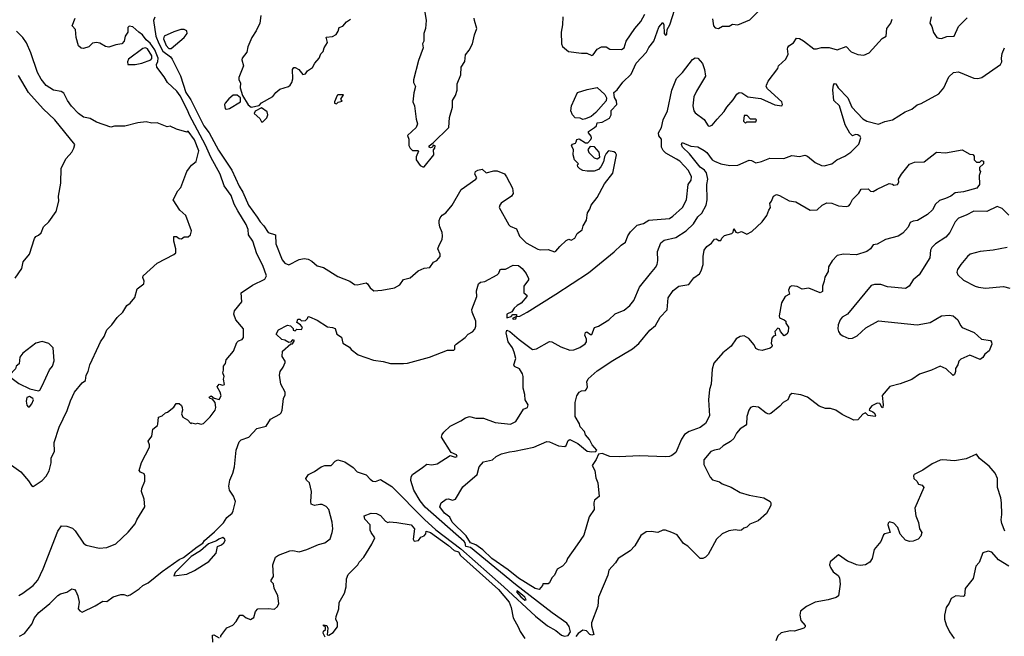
# Model space of a CAD drawing. Extents: x 1678759 to 1859541, y 384609 to 522867.
# Tile 356 of 466: x 1787910 to 1795541, y 411651 to 416432. Entities that reach past the tile are written whole.
import ezdxf

# ---------------------------------------------------------------- set-up
doc = ezdxf.new("R2010")
doc.units = 0

msp = doc.modelspace()

# ---------------------------------------------------------------- linework, layer by layer
at = {"layer": '0CON20XD'}
for points in [[(1788957.4, 416452.6), (1788947.3, 416425), (1788965.2, 416305.2), (1788987, 416247), (1789018, 416188), (1789077.7, 416145), (1789092.3, 416125), (1789155, 415995.6), (1789197.9, 415867.9), (1789235, 415811.6), (1789338.1, 415608.1), (1789378.9, 415555), (1789449.9, 415419.9), (1789553.1, 415265), (1789610.8, 415140.8), (1789640.5, 415095), (1789683.7, 414993.7), (1789750.4, 414900.4)], [(1789780, 416465), (1789770, 416405), (1789742, 416345), (1789709.2, 416295), (1789678.6, 416221.4), (1789669.1, 416180.9), (1789633.8, 416135), (1789631.7, 416121.7), (1789643.3, 416075), (1789607.5, 415985), (1789607.5, 415965), (1789621.7, 415941.7), (1789617.5, 415905), (1789637.5, 415845), (1789681.7, 415771.7), (1789705, 415753.3), (1789765, 415766.7), (1789785, 415788.8), (1789872.3, 415837.7), (1789895, 415867.5), (1789925, 415892.5), (1789992.5, 415915), (1790006.2, 415925), (1790020, 415945), (1790026.7, 415973.3), (1790023.8, 416045), (1790035, 416062.5), (1790045, 416062.5), (1790072.5, 416045), (1790105, 416007.5), (1790125, 416012.5), (1790140, 416035), (1790179.3, 416060.7), (1790197.5, 416095), (1790230, 416135), (1790243.8, 416166.2), (1790262.5, 416185), (1790270, 416215), (1790296.7, 416255), (1790285, 416297.5), (1790335, 416302.5), (1790363, 416317), (1790378, 416342), (1790385, 416372.5), (1790415, 416382.5), (1790442.5, 416415), (1790472.5, 416435)], [(1789750.4, 414900.4), (1789773.8, 414863.8), (1789802.5, 414835), (1789835, 414782.5), (1789893.3, 414765), (1789895.6, 414695), (1789945, 414569.1), (1789965, 414545.3), (1789995, 414530.9), (1790075, 414573.1), (1790115, 414580), (1790145, 414575.7), (1790175, 414558.6), (1790215, 414522.9), (1790265, 414510), (1790375, 414440), (1790467.5, 414405), (1790505, 414378), (1790525, 414376.7), (1790595, 414391.2), (1790605.4, 414385), (1790625, 414352.1), (1790655, 414330.5), (1790715.7, 414334.3), (1790815, 414354.2), (1790856.7, 414375), (1790885, 414416.7), (1790935, 414430), (1790997.5, 414485), (1791046, 414506), (1791088.3, 414511.7), (1791118.3, 414551.7), (1791142.5, 414565), (1791167.5, 414595), (1791170, 414615), (1791151.2, 414655), (1791160, 414685), (1791183, 414727), (1791188.1, 414755), (1791185, 414782.5), (1791166, 414825), (1791160, 414855), (1791160, 414875), (1791168.8, 414895), (1791184.3, 414915.7), (1791213.8, 414935), (1791262, 414995), (1791332.5, 415115), (1791446.2, 415195), (1791453.3, 415205), (1791436.7, 415235), (1791443.3, 415255), (1791460, 415265), (1791495, 415272.5), (1791525, 415243.8), (1791585, 415260), (1791609.3, 415259.3), (1791666.1, 415236.1), (1791683.3, 415215), (1791729.2, 415125), (1791735.6, 415085), (1791722, 415065), (1791640.7, 415009.3), (1791630, 414995), (1791627.1, 414975), (1791702.1, 414842.1), (1791712.2, 414832.2), (1791761.2, 414811.2), (1791784.5, 414754.5), (1791835, 414701.2), (1791925, 414653.8), (1791945, 414648), (1792005, 414650), (1792055, 414633.3), (1792065, 414636.7), (1792095.5, 414674.5), (1792145, 414720), (1792165, 414730), (1792185, 414722.5), (1792213, 414737), (1792230, 414775), (1792268.3, 414801.7), (1792278, 414835), (1792302.3, 414877.7), (1792310.6, 414935), (1792328.2, 414961.8), (1792338.1, 414995), (1792385, 415054.5), (1792441.3, 415158.7), (1792507.3, 415242.7), (1792535.3, 415385), (1792528.7, 415398.7), (1792515, 415407.9), (1792474.6, 415415.4), (1792455.7, 415395), (1792442.3, 415367.7), (1792435, 415330), (1792415, 415290), (1792395, 415270), (1792363, 415257), (1792307, 415257), (1792275, 415263.3), (1792250, 415275), (1792235, 415290), (1792232.5, 415307.5), (1792240, 415315), (1792210, 415345), (1792198.8, 415385), (1792202.5, 415425), (1792187.5, 415455), (1792193.9, 415466.1), (1792216.4, 415473.6), (1792222.5, 415485), (1792227, 415503), (1792245, 415507.5), (1792295, 415477.5), (1792312.5, 415477.5), (1792337.3, 415502.7), (1792341.2, 415515), (1792339.5, 415529.5), (1792317.5, 415555), (1792317.5, 415565), (1792366.2, 415595), (1792379.7, 415610.3), (1792386.7, 415633.3), (1792425, 415638.8), (1792480.5, 415669.5), (1792493.3, 415695), (1792493, 415727), (1792537.5, 415775), (1792535, 415803.3), (1792519.4, 415829.4), (1792515, 415868.8), (1792540.8, 415889.2), (1792585, 415948.5), (1792649.5, 416010.5), (1792688.9, 416095), (1792768.7, 416181.3), (1792785, 416215.5), (1792823.8, 416265), (1792864.3, 416375), (1792895, 416410), (1792903, 416393), (1792903.8, 416325), (1792915, 416312.5), (1792925, 416320), (1792928.8, 416355), (1792948.7, 416391.3), (1792986.7, 416515)], [(1791046.7, 416505), (1791061.2, 416425), (1791054.2, 416365), (1791042, 416325), (1791041.2, 416265), (1791032.5, 416245), (1791036.7, 416215), (1791000, 416115), (1790961.2, 415965), (1790961.2, 415945), (1790978.8, 415915), (1790963.8, 415863.8), (1790956.4, 415796.4), (1790968.8, 415765), (1790982, 415662), (1790993.3, 415625), (1790983.3, 415595), (1790916.7, 415535), (1790926.7, 415505), (1790925.7, 415455.7), (1790936, 415435), (1790955, 415418), (1790996.7, 415416.7), (1791001.7, 415411.7), (1790981.7, 415368.3), (1790982.5, 415345), (1791015, 415302.5), (1791035, 415290)], [(1792120, 416455), (1792117.7, 416392.3), (1792106.7, 416335), (1792110, 416245), (1792117.5, 416225), (1792164.3, 416184.3), (1792265, 416172), (1792305, 416173.6), (1792345, 416154.5), (1792355, 416160), (1792385.1, 416204.9), (1792418.7, 416221.3), (1792455, 416221.7), (1792485, 416202.5), (1792575, 416202.2), (1792594.2, 416215), (1792610, 416265), (1792678.6, 416365), (1792725, 416419.2), (1792755, 416474)], [(1793280.7, 416439.3), (1793286.7, 416385), (1793299.3, 416369.3), (1793325, 416363.8), (1793358.3, 416381.7), (1793409.3, 416380.7), (1793435, 416396.7), (1793475, 416393.3), (1793568.8, 416431.2), (1793658.9, 416521.1)], [(1794974.3, 416454.3), (1794964.1, 416404.1), (1794979.5, 416379.5), (1794991.7, 416331.7), (1795018.8, 416295), (1795035, 416288.1), (1795055, 416287.5), (1795095, 416302.2), (1795153.3, 416305), (1795185, 416380), (1795254.1, 416445.9)], [(1787907.4, 411652.6), (1787946.3, 411673.7), (1788002.9, 411745), (1788024.5, 411795), (1788058.9, 411835), (1788144.3, 411905), (1788205, 411967.1), (1788225, 411979.2), (1788275, 411993.8), (1788315, 412019.2), (1788334.1, 412014.1), (1788345, 412001.2), (1788360.8, 411965), (1788372, 411915), (1788364, 411865), (1788375, 411848.8), (1788395, 411838.8), (1788495, 411886.9), (1788555, 411924.2), (1788585, 411921.2), (1788635, 411957.5), (1788693.9, 411973.9), (1788715.9, 411975.9), (1788745, 411965.8), (1788765, 411972), (1788835, 412018), (1788864.8, 412045.2), (1788905, 412065.3), (1789015, 412154.6), (1789145, 412245.3), (1789178.8, 412261.2), (1789285, 412345.5), (1789328.1, 412371.9), (1789343.3, 412395), (1789420.2, 412459.8), (1789489.3, 412530.7), (1789515, 412572.5), (1789555.4, 412604.6), (1789565.4, 412624.6), (1789582.6, 412697.4), (1789567.8, 412737.8), (1789535, 412784.2), (1789530.8, 412815), (1789537.4, 412862.6), (1789562.9, 412915), (1789575.5, 412964.5), (1789588.8, 413095), (1789610.7, 413159.3), (1789626.2, 413173.8), (1789685, 413195.8), (1789747.4, 413262.6), (1789820, 413280), (1789854, 413335), (1789925, 413373.3), (1789936.7, 413385), (1789943.3, 413405), (1789953.3, 413495), (1789966.4, 413523.6), (1789966.4, 413543.6), (1789932.9, 413605), (1789922.9, 413675), (1789927.5, 413705), (1789952, 413738), (1789966.7, 413775), (1789966.7, 413785), (1789945, 413820), (1789947, 413863), (1790011.7, 413918.3), (1790025, 413920), (1790040, 413945), (1790025, 413950), (1790008.3, 413931.7), (1789995, 413930), (1789965, 413947.5), (1789941.7, 413951.7), (1789897.5, 413995), (1789915, 414026.2), (1789985, 414063.3), (1790008.3, 414058.3), (1790028.3, 414038.3), (1790030, 414025), (1790045, 414020), (1790058.3, 414031.7), (1790095, 414030), (1790102.5, 414045), (1790086.2, 414066.2), (1790058.8, 414085), (1790065, 414110), (1790080, 414110), (1790095, 414097.5), (1790125, 414100), (1790140, 414115), (1790145, 414130), (1790155, 414127.5), (1790215, 414103.3), (1790295, 414051.2), (1790335, 414046.2), (1790355, 414036.7), (1790367.5, 413995), (1790405, 413970), (1790413.6, 413923.6), (1790465, 413893.3), (1790478.8, 413875), (1790532.8, 413832.8), (1790651.3, 413791.3), (1790727.5, 413782.5), (1790785, 413767.5), (1790884.1, 413765.9), (1790915, 413768.8), (1791085, 413814.2), (1791225, 413868.8), (1791275, 413870), (1791281.7, 413878.3), (1791283.3, 413905), (1791292, 413915), (1791361.7, 413968.3), (1791385.6, 413995), (1791418.6, 414011.4), (1791437.6, 414032.4), (1791445.3, 414054.7), (1791445.3, 414095.3), (1791415.9, 414165), (1791412.9, 414185), (1791452.5, 414285), (1791451.4, 414328.6), (1791466.6, 414383.4), (1791482.2, 414397.8), (1791515, 414401.1), (1791610, 414455), (1791623.8, 414466.2), (1791634.5, 414495.5), (1791641.2, 414498.8), (1791675, 414498.6), (1791735, 414528.5), (1791775, 414527.2), (1791805, 414503.8), (1791834.7, 414465), (1791854.4, 414425), (1791854.2, 414415), (1791816, 414365), (1791816.2, 414315), (1791840, 414295), (1791840, 414285), (1791796.4, 414233.6), (1791765, 414216.9), (1791742, 414195), (1791723.6, 414166.4), (1791685, 414148), (1791685, 414120), (1791720, 414130), (1791733, 414147), (1791755, 414147.5), (1791760, 414145), (1791760, 414130), (1791730, 414115), (1791735, 414110), (1791755, 414112.5), (1791760, 414130), (1791785, 414133.3), (1791843.3, 414165), (1792065.3, 414304.7), (1792319.6, 414470.4), (1792518, 414632), (1792572.5, 414685), (1792605, 414707.1), (1792624.1, 414755.9), (1792643.5, 414786.5), (1792695, 414838.5), (1792745, 414851.8), (1792785, 414876.6), (1792945, 414891.4), (1792972.3, 414907.7), (1793048, 414975), (1793077.4, 415035), (1793090, 415155), (1793112.9, 415187.1), (1793117.2, 415215), (1793093.2, 415263.2), (1793025.8, 415335), (1793001.5, 415351.5), (1792918.3, 415398.3), (1792897.6, 415417.6), (1792885.2, 415445), (1792885.2, 415505), (1792862.7, 415532.7), (1792860.8, 415555), (1792883.4, 415596.6), (1792898.4, 415655), (1792930.9, 415725), (1792963.3, 415885), (1793000.6, 415975), (1793048.1, 416021.9), (1793125, 416123.3), (1793145, 416137.5), (1793164.6, 416134.6), (1793203, 416093), (1793218.1, 416045), (1793224.4, 415995), (1793155, 415879.2), (1793135.5, 415835), (1793127.1, 415765), (1793136, 415725), (1793145, 415711.2), (1793215, 415657.8), (1793245, 415608), (1793255, 415605.8), (1793275.9, 415614.1), (1793315, 415660), (1793369.6, 415720.4), (1793389.6, 415755), (1793439.2, 415810.8), (1793469.2, 415855), (1793485, 415867.1), (1793507.5, 415865), (1793553, 415833), (1793655, 415822), (1793763, 415773), (1793817.5, 415765), (1793822.5, 415775), (1793817.5, 415795), (1793706, 415895), (1793696, 415915), (1793698, 415925), (1793711.2, 415955), (1793787, 416053), (1793790, 416075), (1793847.5, 416125), (1793866.4, 416163.6), (1793860, 416205), (1793863.3, 416216.7), (1793870.7, 416229.3), (1793906.4, 416253.6), (1793930, 416290), (1793955, 416285.6), (1793985, 416269.4), (1794065, 416207.5), (1794085, 416206), (1794125, 416216), (1794184.3, 416215.7), (1794245, 416197.9), (1794315, 416223.8), (1794355, 416183.8), (1794405, 416161.4), (1794453.6, 416156.4), (1794493.6, 416176.4), (1794595, 416287.5), (1794626.4, 416303.6), (1794630, 416365), (1794662.5, 416405), (1794672.5, 416435)], [(1788751.3, 412458.7), (1788805, 412523.3), (1788816.7, 412555), (1788880, 412655), (1788874.2, 412714.2), (1788854.2, 412775), (1788856, 412796), (1788878.9, 412855), (1788880.8, 412895), (1788875, 412910), (1788845, 412922.5), (1788836.7, 412936.7), (1788855, 412998), (1788915, 413116.7), (1788916.7, 413135), (1788906, 413165), (1788935, 413202.5), (1788942.3, 413257.7), (1788976.7, 413285), (1788981.2, 413295), (1788985, 413350), (1789015, 413360), (1789040, 413385), (1789055, 413390), (1789105, 413427.5), (1789123.8, 413456.2), (1789145, 413456.7), (1789165, 413440), (1789170, 413425), (1789172.5, 413405), (1789163.3, 413375), (1789175, 413350), (1789209.3, 413329.3), (1789235, 413300), (1789245, 413307.5), (1789275, 413297.5), (1789287, 413303), (1789316.4, 413296.4), (1789335, 413300), (1789386.4, 413353.6), (1789423.8, 413405), (1789431.2, 413425), (1789423.8, 413463.8), (1789405, 413490), (1789383.9, 413493.9), (1789377.5, 413505), (1789395, 413516.7), (1789418.3, 413498.3), (1789455, 413486.7), (1789471.2, 413515), (1789462.5, 413545), (1789441.2, 413585), (1789455, 413606.7), (1789485, 413597.5), (1789497, 413603), (1789490, 413645), (1789493.3, 413665), (1789483.9, 413693.9), (1789490, 413715), (1789488.8, 413745), (1789503.9, 413766.1), (1789510, 413795), (1789567.3, 413862.7), (1789592.1, 413927.9), (1789605, 413941.2), (1789635, 413951.2), (1789645, 413967.5), (1789645, 414036.2), (1789585.9, 414105.9), (1789568.3, 414148.3), (1789574.5, 414175), (1789632.7, 414245), (1789626.7, 414313.3), (1789715.2, 414374.8), (1789809.2, 414420.8), (1789821.8, 414445), (1789794, 414525), (1789747.3, 414617.3), (1789717.4, 414715), (1789682.4, 414765), (1789680.7, 414805), (1789665.9, 414845), (1789599.3, 414949.3), (1789571.4, 415001.4), (1789548.8, 415068.8), (1789494.3, 415144.3), (1789463.4, 415233.4), (1789390.5, 415365), (1789348.9, 415458.9), (1789225, 415690.8), (1789210.6, 415730.6), (1789152.7, 415842.7), (1789128.5, 415878.5), (1789055.3, 415945), (1789029.8, 415989.8), (1788973.7, 416065), (1788970.3, 416085), (1788981.2, 416108.8), (1788982.7, 416135), (1788957.9, 416197.9), (1788920.3, 416250.3), (1788891.1, 416275), (1788860.6, 416315), (1788834.3, 416334.3), (1788785.6, 416375.6), (1788758.3, 416381.7), (1788748.6, 416371.4), (1788748.2, 416335), (1788727.5, 416305), (1788720, 416265), (1788702.5, 416245), (1788655, 416237.5), (1788601.7, 416218.3), (1788575, 416223.1), (1788530.2, 416250.2), (1788505, 416256.2), (1788475, 416248.9), (1788445, 416222.5), (1788405, 416210), (1788385, 416212), (1788365, 416228.8), (1788347.1, 416295), (1788343.6, 416355), (1788315.7, 416385), (1788340.7, 416445)], [(1791035, 415290), (1791045, 415292.5), (1791120, 415385), (1791117, 415423), (1791127.5, 415435), (1791130, 415455), (1791115, 415460), (1791110, 415445), (1791095, 415437.5), (1791082.5, 415445), (1791082.5, 415455), (1791113.8, 415476.2), (1791235.6, 415595), (1791240, 415675), (1791264, 415755), (1791263.1, 415805), (1791288.1, 415845), (1791299.4, 415885), (1791300.6, 415935), (1791328.6, 416005), (1791332.5, 416065), (1791360.9, 416109.1), (1791365, 416160), (1791393.9, 416196.1), (1791420.5, 416245), (1791433.6, 416315), (1791451.9, 416365), (1791433.8, 416425), (1791433.3, 416445)], [(1787845, 412976.7), (1787917.5, 412925), (1787977.3, 412857.3), (1788000.7, 412820.7), (1788015, 412812.5), (1788085, 412860), (1788115, 412893.3), (1788137.5, 412935), (1788153.8, 412995), (1788154.3, 413035.7), (1788180.6, 413085), (1788177.1, 413155), (1788215, 413273.3), (1788277.8, 413402.2), (1788302.4, 413477.6), (1788335, 413543.3), (1788395, 413616.7), (1788420, 413635), (1788424.2, 413675), (1788440, 413705), (1788454.3, 413755), (1788524.4, 413905.6), (1788535.8, 413935), (1788564.3, 413975), (1788585, 414027.5), (1788625, 414065.8), (1788665, 414124), (1788708.8, 414165), (1788741.2, 414215), (1788766.2, 414235), (1788801.7, 414278.3), (1788821.4, 414345), (1788870.8, 414385), (1788874, 414404), (1788864.1, 414434.1), (1788868, 414445), (1788975, 414543.8), (1789105, 414612.5), (1789118.8, 414625), (1789119.4, 414655), (1789103.8, 414715), (1789105, 414750), (1789125, 414750), (1789145, 414736.2), (1789165, 414733.3), (1789185, 414747.5), (1789215, 414747.5), (1789232.5, 414765), (1789242.5, 414795), (1789196.7, 414915), (1789150, 414955), (1789100, 415035), (1789136.2, 415105), (1789158.3, 415131.7), (1789205.8, 415254.2), (1789226.7, 415283.3), (1789241.2, 415305), (1789276.8, 415333.2), (1789298, 415415), (1789265, 415500.8), (1789215, 415567.5), (1789205, 415560), (1789125, 415584), (1789076.1, 415606.1), (1789052.3, 415602.3), (1788975, 415631.2), (1788935, 415628.6), (1788890.9, 415640.9), (1788825, 415632.9), (1788724.4, 415605.6), (1788645, 415607.5), (1788615, 415600), (1788505, 415638.6), (1788456.7, 415665), (1788405.4, 415675.4), (1788365, 415704.4), (1788310.6, 415760.6), (1788279.2, 415805), (1788252.2, 415862.2), (1788230, 415875), (1788171.2, 415885), (1788115, 415921.4), (1788075, 415971.4), (1788047.9, 416022.1), (1787997.1, 416175), (1787963.1, 416253.1), (1787934.3, 416294.3), (1787884.5, 416344.5)], [(1789065, 416207.7), (1789085, 416209.6), (1789185.3, 416295), (1789207.9, 416325), (1789206.2, 416345), (1789185.4, 416355.4), (1789160, 416355), (1789105, 416339), (1789029.2, 416305), (1789025.2, 416285), (1789045, 416231.6), (1789065, 416207.7)], [(1788805, 416084.2), (1788856.2, 416095), (1788925, 416121.8), (1788935, 416130.8), (1788935, 416150.9), (1788901.5, 416205), (1788885, 416213.4), (1788865, 416208.4), (1788753.3, 416125), (1788744.2, 416105), (1788748.8, 416085), (1788805, 416084.2)], [(1789470, 411645), (1789470, 411655), (1789514.1, 411715.9), (1789562, 411738), (1789586.7, 411765), (1789616.4, 411813.6), (1789640, 411815), (1789665, 411793.8), (1789698.3, 411781.7), (1789723.6, 411796.4), (1789736.4, 411843.6), (1789756.4, 411863.6), (1789835, 411866.2), (1789885, 411861.2), (1789908.8, 411881.2), (1789917.5, 411905), (1789910.8, 411965), (1789881.2, 412025), (1789877.5, 412057.5), (1789860, 412075), (1789860, 412085), (1789877.5, 412115), (1789871.4, 412205), (1789892.5, 412265), (1789915, 412280.6), (1790003.9, 412313.9), (1790025.7, 412315.7), (1790075, 412306.7), (1790135.8, 412324.2), (1790225, 412362.9), (1790274.3, 412375.7), (1790315, 412406.7), (1790331.4, 412455), (1790336.7, 412485), (1790332.5, 412535), (1790304.7, 412634.7), (1790285, 412656.4), (1790255, 412672.7), (1790235, 412674.1), (1790195, 412664.7), (1790169.2, 412675), (1790165.6, 412695), (1790172.5, 412775), (1790155, 412840), (1790131.8, 412861.8), (1790127.9, 412875), (1790147.9, 412905), (1790195, 412927.7), (1790245.7, 412964.3), (1790275, 412975.4), (1790323.9, 412976.1), (1790355, 413008.9), (1790375, 413019.6), (1790430.6, 413005), (1790495, 412960.9), (1790525, 412927.1), (1790595, 412902.9), (1790625, 412869.2), (1790646.7, 412855), (1790668.6, 412851.4), (1790705, 412867.1), (1790795, 412813.8), (1791046.1, 412556.1), (1791135, 412475.3), (1791328, 412328), (1791661.2, 412035), (1791908, 411808), (1792001.4, 411731.4), (1792065, 411694.8), (1792110.3, 411660.3), (1792132, 411652), (1792161.8, 411658.2), (1792179.8, 411685), (1792167.8, 411727.8), (1792151.6, 411751.6), (1792036.5, 411833.5), (1791752.9, 412052.9), (1791405, 412340.5), (1791367.1, 412347.1), (1791362.4, 412375), (1791354.1, 412385), (1791051.8, 412651.8), (1791012.6, 412702.6), (1790964.6, 412785), (1790942.2, 412857.8), (1790943.3, 412886.7), (1790954.2, 412905), (1791031.2, 412958.8), (1791065, 412986.4), (1791105, 412980), (1791145, 412989.2), (1791245, 413053.3), (1791285, 413038.8), (1791301.2, 413045), (1791295, 413058), (1791255, 413075.8), (1791179.6, 413195), (1791183.8, 413215), (1791197.3, 413235), (1791245, 413280), (1791328.9, 413321.1), (1791365, 413345.7), (1791395, 413354.3), (1791445, 413341.5), (1791505, 413342.2), (1791595, 413310), (1791715, 413295.7), (1791755, 413316.7), (1791815, 413413.3), (1791846.7, 413425), (1791851.2, 413445), (1791826.7, 413485), (1791826.2, 413525), (1791811.2, 413575), (1791811.2, 413665), (1791806, 413685), (1791783.3, 413725), (1791744.2, 413744.2), (1791738.8, 413755), (1791755.5, 413805), (1791743.1, 413855), (1791728.6, 413888.6), (1791695.3, 413935.3), (1791679.4, 414005), (1791685, 414025.2), (1791707.9, 414015), (1791781.4, 413951.4), (1791885, 413876), (1791915, 413880.6), (1792015, 413938.1), (1792035, 413935.3), (1792103.8, 413895), (1792175, 413870.8), (1792205, 413872.1), (1792250, 413890), (1792291.4, 413918.6), (1792302, 413935), (1792303.3, 413955), (1792288.8, 413985), (1792295, 414006.7), (1792305, 414012.5), (1792335, 413990), (1792345, 413990), (1792365, 414045.7), (1792395, 414056.2), (1792475.7, 414104.3), (1792525, 414151.2), (1792595, 414180), (1792640, 414215), (1792670, 414255), (1792715, 414358), (1792798.5, 414465), (1792839, 414511), (1792851.6, 414535), (1792857.1, 414565), (1792854.3, 414635.7), (1792878.3, 414701.7), (1792905, 414723.3), (1792995, 414743.8), (1793075, 414795.7), (1793131, 414849), (1793165, 414903.2), (1793197.3, 414932.7), (1793229.5, 414995), (1793237.1, 415035), (1793236.2, 415155), (1793244.4, 415195), (1793232.7, 415245), (1793218.8, 415265), (1793185, 415289.1), (1793101.6, 415391.6), (1793046.7, 415445), (1793040, 415465), (1793045, 415480), (1793110.7, 415450.7), (1793165, 415445.8), (1793215, 415419.1), (1793235, 415402.7), (1793276.8, 415346.8), (1793294.2, 415334.2), (1793345, 415313.3), (1793415, 415302.4), (1793475, 415304.7), (1793565, 415341.9), (1793581.4, 415341.4), (1793615, 415322.9), (1793658.3, 415331.7), (1793725, 415359.4), (1793833.6, 415356.4), (1793895, 415378.8), (1793955, 415371.2), (1793995, 415381.2), (1794015, 415373.3), (1794075, 415326), (1794125, 415302), (1794145, 415298.8), (1794203.3, 415315), (1794243.2, 415346.8), (1794305, 415373.6), (1794350.8, 415405), (1794415, 415466.2), (1794428.7, 415515), (1794425, 415525.5), (1794405, 415539.5), (1794387.7, 415542.3), (1794365, 415531.2), (1794345, 415551.2), (1794307.9, 415617.9), (1794265, 415764.2), (1794219.2, 415805), (1794212.9, 415887.1), (1794218.1, 415925), (1794225, 415936.2), (1794235, 415935.7), (1794253.6, 415903.6), (1794327.5, 415827.5), (1794359.1, 415755), (1794445, 415664.5), (1794475, 415644.5), (1794565, 415622.2), (1794615, 415642.5), (1794675, 415655.6), (1794772, 415718), (1794825, 415738.8), (1794865, 415772.2), (1794896.4, 415783.6), (1795035, 415857.9), (1795072.9, 415905), (1795111.4, 415988.6), (1795147.6, 416022.4), (1795185, 416027.8), (1795305, 415980), (1795336.8, 415976.8), (1795366.1, 415983.9), (1795511.4, 416085), (1795521.5, 416105), (1795518.5, 416135), (1795525, 416168.8), (1795542.5, 416215)], [(1787875, 414426.7), (1787927, 414503), (1787936.7, 414555), (1787985.6, 414614.4), (1788024.4, 414735.6), (1788035, 414751.2), (1788055, 414762), (1788075, 414780), (1788095, 414826.2), (1788135, 414863.8), (1788192, 414945), (1788214.2, 415025), (1788210.8, 415065), (1788228.6, 415165), (1788230.3, 415279.7), (1788269.2, 415355), (1788313.8, 415405), (1788330, 415435), (1788336.7, 415465), (1788183.3, 415655), (1788091.8, 415741.8), (1787977.6, 415867.6), (1787900.4, 416000.4)], [(1789515, 415737.5), (1789535, 415743.3), (1789620, 415795), (1789620, 415825), (1789595, 415847.5), (1789565, 415847.5), (1789530.5, 415819.5), (1789502.5, 415785), (1789497.5, 415775), (1789501.7, 415741.7), (1789515, 415737.5)], [(1790365, 415780), (1790378.3, 415791.7), (1790408.3, 415801.7), (1790400, 415815), (1790418.3, 415848.3), (1790375, 415850), (1790370, 415845), (1790350, 415795), (1790350, 415785), (1790365, 415780)], [(1792275, 415657.5), (1792255, 415667.5), (1792215, 415670), (1792194, 415694), (1792182, 415725), (1792186.2, 415765), (1792233.2, 415866.8), (1792308.8, 415891.2), (1792385, 415906), (1792445, 415853.3), (1792457.5, 415825), (1792455.8, 415804.2), (1792375, 415712.5), (1792338.3, 415681.7), (1792295, 415663.3), (1792275, 415657.5)], [(1789795, 415640), (1789825, 415670), (1789832.5, 415695), (1789828.3, 415718.3), (1789785, 415750), (1789735, 415722.5), (1789727.5, 415705), (1789770, 415665), (1789785, 415640), (1789795, 415640)], [(1793535, 415630), (1793545, 415640), (1793615, 415640), (1793620, 415655), (1793615, 415660), (1793575, 415660), (1793548.3, 415688.3), (1793525, 415690), (1793520, 415645), (1793535, 415630)], [(1791935, 412013.8), (1791905, 412021.1), (1791775, 412100.5), (1791695, 412165.9), (1791569.2, 412255), (1791500.7, 412320.7), (1791445, 412359.5), (1791405, 412376.8), (1791370.3, 412430.3), (1791261.1, 412535), (1791244.5, 412574.5), (1791203.3, 412605), (1791166, 412655), (1791176, 412685), (1791215, 412713.8), (1791233, 412717), (1791265, 412707.5), (1791286.5, 412713.5), (1791345, 412811.2), (1791455, 412906.7), (1791471.9, 412965), (1791505, 413004), (1791575, 413019.2), (1791603.3, 413045), (1791644.6, 413065.4), (1791705, 413082.5), (1791745, 413085.6), (1791895, 413117.3), (1791995, 413161.4), (1792015, 413158.5), (1792085, 413126.9), (1792135, 413123.3), (1792145, 413130), (1792161.7, 413168.3), (1792175, 413176.2), (1792235.8, 413145.8), (1792307.1, 413087.1), (1792345, 413080.4), (1792376.2, 413085), (1792382, 413095), (1792347.5, 413135), (1792327.4, 413177.4), (1792295, 413212.5), (1792287.9, 413237.9), (1792255, 413274.3), (1792249.3, 413299.3), (1792215.7, 413355), (1792215.8, 413465), (1792227.1, 413515), (1792245, 413544), (1792265, 413554.2), (1792295, 413557.5), (1792303.6, 413566.4), (1792309.4, 413585), (1792305.8, 413625), (1792315, 413646.7), (1792385, 413708.6), (1792508.3, 413788.3), (1792660.3, 413879.7), (1792707.4, 413922.6), (1792795, 414023.8), (1792838.9, 414061.1), (1792874.6, 414125), (1792927.9, 414182.1), (1792935, 414276.2), (1792975, 414332.5), (1793017.5, 414365), (1793095, 414380), (1793135, 414431.2), (1793177.9, 414462.1), (1793192, 414485), (1793206.2, 414535), (1793206.2, 414595), (1793216.2, 414645), (1793235, 414672.5), (1793271.7, 414698.3), (1793295, 414730), (1793311.7, 414731.7), (1793325, 414720), (1793345, 414720), (1793351.7, 414738.3), (1793371.7, 414758.3), (1793430, 414775), (1793440, 414785), (1793445, 414810), (1793460, 414785), (1793475, 414780), (1793505, 414790), (1793545, 414770), (1793585, 414790), (1793663.3, 414865), (1793701.2, 414915), (1793716, 414954), (1793730, 414975), (1793723, 415007), (1793737.5, 415025), (1793752.5, 415065), (1793775, 415076.2), (1793799.5, 415069.5), (1793875, 415026.7), (1793925, 415020), (1794035.6, 414955.6), (1794091.7, 414958.3), (1794130, 414995), (1794165, 415012), (1794205, 415009.2), (1794255, 414988.8), (1794316.1, 414983.9), (1794335, 414990), (1794347.5, 415002.5), (1794365, 415036.7), (1794414.1, 415085.9), (1794432.3, 415117.7), (1794485, 415120), (1794505, 415103.3), (1794525, 415098.8), (1794555, 415118.8), (1794648.3, 415161.7), (1794675, 415157.5), (1794685, 415150), (1794712.5, 415155), (1794723, 415173), (1794720, 415195), (1794743.3, 415235), (1794807, 415313), (1794845, 415327.5), (1794920, 415330), (1795015, 415406), (1795085, 415400), (1795215, 415422.5), (1795275, 415390), (1795297, 415387), (1795307, 415373), (1795307.5, 415345), (1795325, 415327.5), (1795351.7, 415328.3), (1795365, 415340), (1795380, 415335), (1795380, 415315), (1795350, 415285), (1795350, 415265), (1795357.5, 415255), (1795347.5, 415225), (1795350, 415155), (1795327.5, 415125), (1795225, 415096.7), (1795159.3, 415090.7), (1795126.7, 415065), (1795086.7, 415045), (1795038.6, 415031.4), (1795007.3, 415002.7), (1794985, 414957.5), (1794945, 414922), (1794867.5, 414875), (1794835, 414870.8), (1794811.4, 414858.6), (1794795, 414823.3), (1794755, 414776.7), (1794717.3, 414752.7), (1794621.1, 414728.9), (1794555, 414691.4), (1794524.2, 414685.8), (1794503.3, 414655), (1794476.2, 414635), (1794395, 414610), (1794295, 414613.6), (1794245, 414602.5), (1794207.9, 414562.1), (1794178, 414515), (1794175, 414480), (1794150, 414435), (1794146.2, 414405), (1794131.2, 414365), (1794131.2, 414345), (1794132.5, 414325), (1794115, 414313.3), (1794025, 414351.2), (1793975, 414343.8), (1793935, 414362.5), (1793895, 414367.5), (1793878.1, 414361.9), (1793868.6, 414335), (1793876.7, 414305), (1793842.9, 414287.1), (1793814.3, 414235.7), (1793796.7, 414135), (1793800, 414120), (1793836.1, 414106.1), (1793847.5, 414095), (1793848.3, 414078.3), (1793867.5, 414047.5), (1793867, 414013), (1793856.4, 413993.6), (1793835, 413980), (1793807.5, 414015), (1793800, 414035), (1793785, 414040), (1793762.5, 414015), (1793767.5, 413982.5), (1793751.7, 413978.3), (1793738.3, 413961.7), (1793733.3, 413925), (1793742.5, 413905), (1793740, 413895), (1793727.5, 413885), (1793665, 413866.7), (1793635, 413871.2), (1793615, 413882.5), (1793601.4, 413911.4), (1793560, 413960), (1793525, 413981.4), (1793495, 413976), (1793462.2, 413957.8), (1793425, 413900), (1793360, 413850), (1793290.8, 413769.2), (1793276.4, 413723.6), (1793268.5, 413605), (1793255.5, 413564.5), (1793249.5, 413485), (1793255, 413360), (1793225, 413302), (1793185, 413269.2), (1793099.7, 413240.3), (1793063.2, 413216.8), (1793040.5, 413179.5), (1792995.7, 413075), (1792965, 413052), (1792945, 413044.4), (1792915, 413043.1), (1792715, 413050.5), (1792555, 413041.4), (1792485, 413044.4), (1792425, 413068.6), (1792395, 413062.5), (1792378.3, 413021.7), (1792347.5, 412975), (1792367, 412937), (1792375, 412880), (1792391.9, 412841.9), (1792400, 412735), (1792365, 412706.7), (1792360, 412685), (1792362, 412635), (1792323.9, 412576.1), (1792282.5, 412435), (1792230.4, 412359.6), (1792156.2, 412255), (1792144.2, 412225.8), (1792115.8, 412194.2), (1792075, 412171.2), (1792054.2, 412125.8), (1792034, 412105), (1792015, 412066.7), (1792005, 412057.5), (1791965, 412057.5), (1791962.5, 412045), (1791935, 412013.8)], [(1792385, 415353.3), (1792407.5, 415365), (1792400, 415405), (1792365.8, 415445.8), (1792332, 415448), (1792313.9, 415426.1), (1792321.7, 415401.7), (1792361.7, 415361.7), (1792385, 415353.3)], [(1795577.6, 414917.6), (1795525, 414968.6), (1795485, 414984), (1795405, 414944.4), (1795305, 414946.9), (1795244.6, 414915.4), (1795185, 414893.3), (1795159.4, 414865), (1795118.9, 414781.1), (1795087.5, 414745), (1795008.8, 414695), (1794980, 414665), (1794970, 414645), (1794962.9, 414585), (1794880.6, 414455), (1794835.4, 414414.6), (1794805, 414366), (1794775, 414348.1), (1794635, 414361.8), (1794585, 414379.5), (1794535, 414378.6), (1794508.3, 414371.7), (1794325, 414150), (1794285, 414124.3), (1794268.1, 414105), (1794252.9, 414065), (1794251.4, 414035), (1794256, 414015), (1794270, 413995), (1794289.7, 413979.7), (1794335, 413961.4), (1794365, 413961.9), (1794399.8, 413980.2), (1794467.6, 414042.4), (1794565, 414097.1), (1794865, 414067.3), (1794965.5, 414084.5), (1795055, 414137.1), (1795115, 414140.8), (1795145, 414135.7), (1795180.8, 414105), (1795200.9, 414060.9), (1795215, 414044.4), (1795307, 414007), (1795365, 413956.2), (1795433.3, 413945), (1795442.3, 413932.3), (1795444, 413915), (1795425, 413863.8), (1795390.3, 413839.7), (1795375, 413813.3), (1795355, 413796.7), (1795275, 413830), (1795205, 413801.2), (1795188.8, 413785), (1795181.2, 413755), (1795163, 413727), (1795163.3, 413705), (1795155, 413680), (1795145, 413672.5), (1795090, 413725), (1795045, 413746.2), (1794977.5, 413715), (1794885, 413684.5), (1794825, 413641.9), (1794735, 413607.5), (1794655, 413587.5), (1794595, 413517.5), (1794603.3, 413445), (1794600, 413425), (1794595, 413422.5), (1794576.7, 413456.7), (1794555, 413458.9), (1794515, 413438.2), (1794496.5, 413415), (1794494.5, 413404.5), (1794521.7, 413391.7), (1794532.5, 413385), (1794544, 413365), (1794540, 413355), (1794485, 413364.2), (1794465, 413384.4), (1794445, 413374.6), (1794405, 413329.6), (1794375, 413327.1), (1794285, 413370.8), (1794235, 413405.4), (1794195, 413417.9), (1794155, 413418.5), (1794106.5, 413436.5), (1794015, 413505.6), (1793965, 413524), (1793895, 413533.3), (1793879.3, 413520.7), (1793862.5, 413485), (1793827.5, 413465), (1793802.5, 413435), (1793731.7, 413378.3), (1793715, 413373.3), (1793695, 413381.2), (1793635, 413428.8), (1793595, 413433.8), (1793575, 413426.2), (1793561.2, 413405), (1793546.2, 413355), (1793542, 413295), (1793536.2, 413285), (1793495, 413259.4), (1793464.4, 413225), (1793444.4, 413185), (1793418.8, 413161.2), (1793362.2, 413127.8), (1793335, 413101.9), (1793294.6, 413095.4), (1793267.3, 413082.7), (1793211.9, 413018.1), (1793213.6, 412983.6), (1793262, 412885), (1793280, 412865), (1793335, 412848.6), (1793355, 412833.1), (1793425, 412806.9), (1793495, 412765.6), (1793565, 412745.6), (1793676.2, 412725), (1793725.6, 412695), (1793732.2, 412685), (1793731.9, 412665), (1793698, 412602), (1793634.1, 412545.9), (1793569.3, 412520.7), (1793545, 412496.7), (1793521.7, 412488.3), (1793505, 412473.3), (1793485, 412470.8), (1793455, 412477.1), (1793405, 412469.2), (1793355, 412444.3), (1793310, 412405), (1793245.6, 412284.4), (1793225.6, 412264.4), (1793203.6, 412253.6), (1793185, 412253.3), (1793089.1, 412349.1), (1793055, 412370), (1793006.9, 412436.9), (1792965.4, 412455.4), (1792915, 412473.8), (1792895, 412473.3), (1792855, 412457.1), (1792805, 412464), (1792765, 412460.8), (1792725, 412432), (1792677.6, 412352.4), (1792642, 412315), (1792549.2, 412255), (1792528.8, 412221.2), (1792477.3, 412162.7), (1792468, 412125), (1792395.5, 411955), (1792390, 411885), (1792342, 411755), (1792341.7, 411731.7), (1792360, 411665), (1792345, 411660), (1792330, 411665), (1792302.3, 411692.3), (1792275, 411698.6), (1792237.8, 411672.2), (1792221.3, 411648.7)], [(1795563.4, 414666.6), (1795455, 414645.5), (1795355, 414636), (1795277, 414613), (1795255, 414596), (1795204.3, 414535), (1795177.5, 414495), (1795172, 414475), (1795180, 414455), (1795225, 414412.9), (1795315.5, 414365.5), (1795342.3, 414357.7), (1795395, 414350.6), (1795535, 414362.5), (1795585, 414351.4)], [(1788055, 413553.3), (1788065, 413560), (1788085, 413593.8), (1788141.7, 413718.3), (1788163.8, 413745), (1788176.1, 413786.1), (1788168.3, 413888.3), (1788135, 413922.5), (1788085, 413936.2), (1788035, 413923.8), (1787933.6, 413846.4), (1787910, 413815), (1787906.2, 413765), (1787883.3, 413746.7), (1787877.5, 413725), (1787830, 413675), (1787830, 413665), (1787902.1, 413612.1), (1787988.6, 413568.6), (1788055, 413553.3)], [(1787985, 413431.2), (1788005, 413453.8), (1788015.8, 413485), (1788011.2, 413495), (1787985, 413510), (1787966.4, 413503.6), (1787958.8, 413475), (1787965, 413442.5), (1787975, 413431.2), (1787985, 413431.2)], [(1795545.6, 412465), (1795522.1, 412525), (1795516.5, 412555), (1795521.9, 412595), (1795520.7, 412685), (1795514.7, 412725), (1795489.2, 412805), (1795488.2, 412875), (1795471.5, 412915), (1795425, 412970), (1795349.1, 413029.1), (1795325, 413062.5), (1795245, 413027.1), (1795155, 413011.9), (1795065, 413019.1), (1795045, 413015.5), (1794981.2, 412988.8), (1794909.7, 412940.3), (1794842.5, 412905), (1794837.5, 412895), (1794840, 412875), (1794862.5, 412855), (1794875, 412830), (1794905, 412822.5), (1794917.5, 412805), (1794848, 412645), (1794854.4, 412584.4), (1794875, 412532.5), (1794883.3, 412485), (1794903.3, 412455), (1794895, 412427.5), (1794873.3, 412405), (1794835, 412388), (1794807, 412387), (1794775, 412397.5), (1794735, 412443.3), (1794715.7, 412495), (1794685, 412527.5), (1794651.2, 412538.8), (1794640.5, 412529.5), (1794638.8, 412515), (1794656.7, 412455), (1794615, 412446), (1794605, 412436.7), (1794584, 412385), (1794533.3, 412325), (1794516.7, 412255), (1794500, 412225), (1794464.1, 412205.9), (1794425, 412198.8), (1794395, 412204), (1794368.3, 412218.3), (1794325, 412233.8), (1794255, 412282.5), (1794191.7, 412228.3), (1794186.2, 412205), (1794193.8, 412185), (1794215, 412150), (1794252.7, 412122.7), (1794264.1, 412104.1), (1794269.2, 412055), (1794256.7, 411965), (1794237.3, 411952.7), (1794175, 411933.8), (1794075, 411916), (1794007.7, 411882.3), (1793962.5, 411845), (1793957.5, 411815), (1793963, 411773), (1793997.5, 411735), (1793997.5, 411725), (1793987, 411713), (1793915, 411690), (1793885, 411693.3), (1793812.3, 411677.7), (1793785.9, 411654.1), (1793770, 411615)], [(1790276.2, 411645), (1790261.4, 411675), (1790265, 411690), (1790280, 411705), (1790280, 411725), (1790265, 411732.5), (1790265, 411740), (1790290, 411735), (1790297.5, 411715), (1790293.6, 411663.6), (1790305, 411660), (1790339.3, 411680.7), (1790372.5, 411725), (1790373.3, 411755), (1790360, 411785), (1790362.5, 411805), (1790383.8, 411865), (1790386.1, 411913.9), (1790426, 411985), (1790441.2, 412035), (1790443.9, 412096.1), (1790455, 412130), (1790530, 412205), (1790540, 412225), (1790576.2, 412265), (1790638.8, 412365), (1790662.5, 412415), (1790633.3, 412455), (1790626.7, 412475), (1790626.2, 412515), (1790585, 412560), (1790580, 412585), (1790635, 412605.8), (1790674.2, 412604.2), (1790706.8, 412586.8), (1790745, 412542.5), (1790763, 412533), (1790775, 412537.5), (1790833, 412533), (1790945, 412515.8), (1790970, 412485), (1790960, 412405), (1790968.3, 412388.3), (1791000, 412395), (1791020, 412420), (1791045, 412430), (1791057.5, 412445), (1791060, 412465), (1791093.8, 412455), (1791233.8, 412355), (1791277.3, 412317.3), (1791310.9, 412305), (1791326.9, 412276.9), (1791620.9, 412015), (1791703.3, 411915), (1791718.6, 411875), (1791733.8, 411793.8), (1791774.2, 411725), (1791787.6, 411687.6), (1791825, 411633.8)], [(1787902.1, 411967.9), (1787934.5, 411985.5), (1788015.3, 412044.7), (1788050.6, 412085), (1788091.5, 412175), (1788204.3, 412465), (1788235, 412507.5), (1788276.2, 412506.2), (1788319.1, 412489.1), (1788339.1, 412469.1), (1788405, 412373.8), (1788425, 412358), (1788525, 412334), (1788585, 412340.8), (1788655, 412369.2), (1788751.3, 412458.7)], [(1789105, 412120), (1789125, 412123.3), (1789205, 412133.8), (1789265, 412161.4), (1789375, 412231.2), (1789432.5, 412295), (1789443.8, 412346.2), (1789475, 412360), (1789492.5, 412375), (1789502.5, 412395), (1789500, 412405), (1789485, 412416.7), (1789452.5, 412405), (1789435, 412390), (1789373, 412367), (1789310, 412315), (1789240, 412270), (1789114, 412145), (1789105, 412120)], [(1795575.9, 412195.9), (1795495.7, 412245), (1795443.6, 412303.6), (1795415, 412310), (1795375, 412297.5), (1795347.5, 412222.5), (1795321.2, 412195), (1795300.7, 412099.3), (1795238.3, 412021.7), (1795233.3, 411965), (1795225, 411958.8), (1795165, 411964.2), (1795128.6, 411945), (1795112.7, 411907.3), (1795090, 411875), (1795078.1, 411815), (1795078.9, 411785), (1795090.2, 411740.2), (1795116.8, 411686.8), (1795151.4, 411635)], [(1791825, 411931.2), (1791835, 411932.5), (1791825.1, 411955), (1791765, 412002.9), (1791761.2, 411995), (1791795, 411956), (1791825, 411931.2)], [(1789406.7, 411605), (1789405, 411660), (1789415, 411662.5), (1789455, 411640)]]:
    msp.add_lwpolyline(points, dxfattribs=at)

doc.saveas('drawing.dxf')
